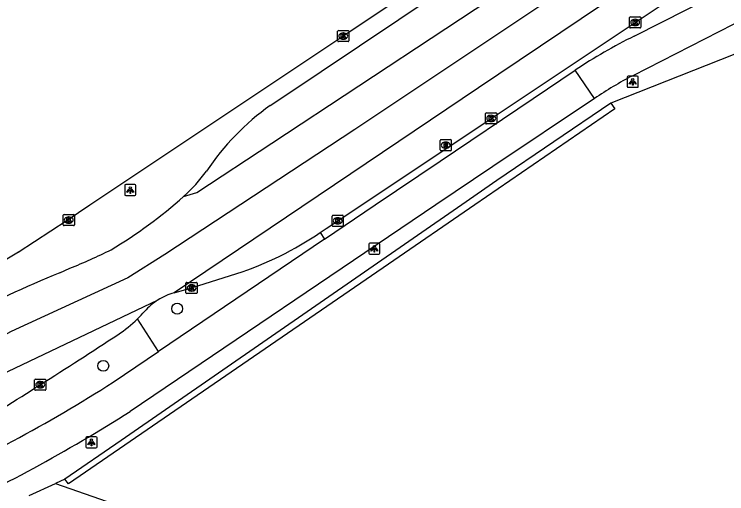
# Model space of a CAD drawing. Extents: x 157692 to 159670, y 381454 to 383289.
# Drawn here: x 158019.5 to 158083.2, y 383224.2 to 383267.1 of the extents above; entities that cross this region are included whole.
import ezdxf

# ---------------------------------------------------------------- set-up
doc = ezdxf.new("R2010")
doc.units = 0
for name, color, linetype in [('IMGEO_Berm_open', 7, 'Continuous'), ('IMGEO_Boom', 7, 'Continuous'), ('IMGEO_Fietspad_gesloten', 7, 'Continuous'), ('IMGEO_Fietspad_open', 7, 'Continuous'), ('IMGEO_Grasland_overig', 7, 'Continuous'), ('IMGEO_Kolk', 7, 'Continuous'), ('IMGEO_Lichtpunt', 7, 'Continuous'), ('IMGEO_OVBaan_gesloten', 7, 'Continuous'), ('IMGEO_Rijbaan_regionaal_gesloten', 7, 'Continuous'), ('IMGEO_Rioolput', 7, 'Continuous'), ('IMGEO_Voetpad_open', 7, 'Continuous')]:
    doc.layers.add(name, color=color, linetype=linetype)

msp = doc.modelspace()

# ---------------------------------------------------------------- linework, layer by layer
at = {"layer": 'IMGEO_Berm_open'}
for points in [[(158046.877, 383247.541), (158047.269, 383246.955)], [(158032.414, 383236.904), (158030.529, 383239.81)]]:
    msp.add_lwpolyline(points, dxfattribs=at)
at = {"layer": 'IMGEO_Boom'}
for centre in [(158034.083, 383240.724), (158027.479, 383235.611)]:
    msp.add_circle(centre, 0.489, dxfattribs=at)
at = {"layer": 'IMGEO_Fietspad_gesloten'}
for points in [[(158074.951, 383265.102), (158082.06, 383268.726)], [(158085.063, 383266.79), (158074.814, 383261.563)], [(158071.39, 383259.528), (158069.67, 383262.061)]]:
    msp.add_lwpolyline(points, dxfattribs=at)
for centre, radius, start, end in [((158097.577, 383219.704), 50.724, 116.49113, 123.37881), ((158091.464, 383229.651), 35.994, 117.55268, 123.89624)]:
    msp.add_arc(centre, radius, start, end, dxfattribs=at)
at = {"layer": 'IMGEO_Fietspad_open'}
for points in [[(158047.269, 383246.955), (158051.795, 383250), (158057.606, 383253.909), (158065.915, 383259.525), (158069.67, 383262.061)], [(158071.39, 383259.528), (158062.318, 383253.439), (158057.225, 383250), (158029.886, 383231.54)], [(158047.269, 383246.955), (158032.414, 383236.904)], [(158028.35, 383234.142), (158032.414, 383236.904)]]:
    msp.add_lwpolyline(points, dxfattribs=at)
for centre, radius, start, end in [((157953.958, 383350.542), 138.142, 294.00086, 302.583), ((157949.897, 383357.683), 149.367, 294.69857, 302.37928)]:
    msp.add_arc(centre, radius, start, end, dxfattribs=at)
at = {"layer": 'IMGEO_Grasland_overig'}
msp.add_lwpolyline([(158072.843, 383259.106), (158073.215, 383258.601), (158060.694, 383250), (158052.974, 383244.697), (158024.376, 383225.053), (158024.048, 383225.475)], dxfattribs=at)
at = {"layer": 'IMGEO_Kolk'}
for p, q in [((158074.53, 383265.902), (158074.53, 383266.754)), ((158074.605, 383266.828), (158075.457, 383266.828)), ((158075.018, 383266.608), (158075.043, 383266.608)), ((158075.531, 383266.754), (158075.531, 383265.902)), ((158075.457, 383265.828), (158074.605, 383265.828)), ((158075.041, 383266.048), (158075.016, 383266.048)), ((158048.434, 383264.679), (158048.434, 383265.531)), ((158048.509, 383265.605), (158049.361, 383265.605)), ((158048.922, 383265.385), (158048.947, 383265.385)), ((158049.435, 383265.531), (158049.435, 383264.679)), ((158049.361, 383264.605), (158048.509, 383264.605)), ((158048.945, 383264.825), (158048.92, 383264.825)), ((158061.658, 383257.318), (158061.658, 383258.17)), ((158061.733, 383258.244), (158062.585, 383258.244)), ((158062.659, 383258.17), (158062.659, 383257.318)), ((158062.146, 383258.024), (158062.171, 383258.024)), ((158062.585, 383257.244), (158061.733, 383257.244)), ((158062.169, 383257.464), (158062.144, 383257.464)), ((158023.893, 383248.225), (158023.893, 383249.077)), ((158023.968, 383249.151), (158024.82, 383249.151)), ((158024.381, 383248.931), (158024.406, 383248.931)), ((158024.894, 383249.077), (158024.894, 383248.225)), ((158047.938, 383248.154), (158047.938, 383249.006)), ((158048.013, 383249.08), (158048.865, 383249.08)), ((158048.426, 383248.86), (158048.451, 383248.86)), ((158048.939, 383249.006), (158048.939, 383248.154)), ((158024.82, 383248.151), (158023.968, 383248.151)), ((158024.404, 383248.371), (158024.379, 383248.371)), ((158048.865, 383248.08), (158048.013, 383248.08)), ((158048.449, 383248.3), (158048.424, 383248.3)), ((158034.874, 383242.151), (158034.874, 383243.003)), ((158034.949, 383243.077), (158035.801, 383243.077)), ((158035.362, 383242.857), (158035.387, 383242.857)), ((158035.875, 383243.003), (158035.875, 383242.151)), ((158035.385, 383242.297), (158035.36, 383242.297)), ((158035.801, 383242.077), (158034.949, 383242.077)), ((158021.345, 383233.502), (158021.345, 383234.354)), ((158021.42, 383234.428), (158022.272, 383234.428)), ((158021.833, 383234.208), (158021.858, 383234.208)), ((158022.346, 383234.354), (158022.346, 383233.502)), ((158022.272, 383233.428), (158021.42, 383233.428)), ((158021.856, 383233.648), (158021.831, 383233.648))]:
    msp.add_line(p, q, dxfattribs=at)
for points in [[(158074.53, 383265.902), (158074.53, 383266.754)], [(158074.605, 383266.828), (158075.457, 383266.828)], [(158074.851, 383266.528), (158074.974, 383266.528), (158074.974, 383266.377), (158075.104, 383266.528), (158075.268, 383266.528), (158075.122, 383266.377), (158075.275, 383266.128), (158075.123, 383266.128), (158075.038, 383266.292), (158074.974, 383266.225), (158074.974, 383266.128), (158074.851, 383266.128), (158074.851, 383266.528)], [(158075.531, 383266.754), (158075.531, 383265.902)], [(158075.457, 383265.828), (158074.605, 383265.828)], [(158048.434, 383264.679), (158048.434, 383265.531)], [(158048.509, 383265.605), (158049.361, 383265.605)], [(158048.755, 383265.305), (158048.878, 383265.305), (158048.878, 383265.154), (158049.008, 383265.305), (158049.172, 383265.305), (158049.026, 383265.154), (158049.179, 383264.905), (158049.027, 383264.905), (158048.942, 383265.069), (158048.878, 383265.002), (158048.878, 383264.905), (158048.755, 383264.905), (158048.755, 383265.305)], [(158049.435, 383265.531), (158049.435, 383264.679)], [(158049.361, 383264.605), (158048.509, 383264.605)], [(158061.658, 383257.318), (158061.658, 383258.17)], [(158061.733, 383258.244), (158062.585, 383258.244)], [(158062.659, 383258.17), (158062.659, 383257.318)], [(158061.979, 383257.944), (158062.102, 383257.944), (158062.102, 383257.793), (158062.232, 383257.944), (158062.396, 383257.944), (158062.25, 383257.793), (158062.403, 383257.544), (158062.251, 383257.544), (158062.166, 383257.708), (158062.102, 383257.641), (158062.102, 383257.544), (158061.979, 383257.544), (158061.979, 383257.944)], [(158062.585, 383257.244), (158061.733, 383257.244)], [(158023.893, 383248.225), (158023.893, 383249.077)], [(158023.968, 383249.151), (158024.82, 383249.151)], [(158024.214, 383248.851), (158024.337, 383248.851), (158024.337, 383248.7), (158024.467, 383248.851), (158024.631, 383248.851), (158024.485, 383248.7), (158024.638, 383248.451), (158024.486, 383248.451), (158024.401, 383248.615), (158024.337, 383248.548), (158024.337, 383248.451), (158024.214, 383248.451), (158024.214, 383248.851)], [(158024.894, 383249.077), (158024.894, 383248.225)], [(158047.938, 383248.154), (158047.938, 383249.006)], [(158048.013, 383249.08), (158048.865, 383249.08)], [(158048.259, 383248.78), (158048.382, 383248.78), (158048.382, 383248.629), (158048.512, 383248.78), (158048.676, 383248.78), (158048.53, 383248.629), (158048.683, 383248.38), (158048.531, 383248.38), (158048.446, 383248.544), (158048.382, 383248.477), (158048.382, 383248.38), (158048.259, 383248.38), (158048.259, 383248.78)], [(158048.939, 383249.006), (158048.939, 383248.154)], [(158024.82, 383248.151), (158023.968, 383248.151)], [(158048.865, 383248.08), (158048.013, 383248.08)], [(158034.874, 383242.151), (158034.874, 383243.003)], [(158034.949, 383243.077), (158035.801, 383243.077)], [(158035.875, 383243.003), (158035.875, 383242.151)], [(158035.195, 383242.777), (158035.318, 383242.777), (158035.318, 383242.626), (158035.448, 383242.777), (158035.612, 383242.777), (158035.466, 383242.626), (158035.619, 383242.377), (158035.467, 383242.377), (158035.382, 383242.541), (158035.318, 383242.474), (158035.318, 383242.377), (158035.195, 383242.377), (158035.195, 383242.777)], [(158035.801, 383242.077), (158034.949, 383242.077)], [(158021.345, 383233.502), (158021.345, 383234.354)], [(158021.42, 383234.428), (158022.272, 383234.428)], [(158021.666, 383234.128), (158021.789, 383234.128), (158021.789, 383233.977), (158021.919, 383234.128), (158022.083, 383234.128), (158021.937, 383233.977), (158022.09, 383233.728), (158021.938, 383233.728), (158021.853, 383233.892), (158021.789, 383233.825), (158021.789, 383233.728), (158021.666, 383233.728), (158021.666, 383234.128)], [(158022.346, 383234.354), (158022.346, 383233.502)], [(158022.272, 383233.428), (158021.42, 383233.428)]]:
    msp.add_lwpolyline(points, dxfattribs=at)
for centre, start, end in [((158074.607, 383266.752), 91.55205, 178.44795), ((158074.607, 383266.752), 91.55205, 178.44795), ((158075.455, 383266.752), 1.55205, 88.44795), ((158075.455, 383266.752), 1.55205, 88.44795), ((158074.607, 383265.904), 181.55205, 268.44795), ((158074.607, 383265.904), 181.55205, 268.44795), ((158075.455, 383265.904), 271.55205, 358.44795), ((158075.455, 383265.904), 271.55205, 358.44795), ((158048.511, 383265.529), 91.55205, 178.44795), ((158048.511, 383265.529), 91.55205, 178.44795), ((158049.359, 383265.529), 1.55205, 88.44795), ((158049.359, 383265.529), 1.55205, 88.44795), ((158048.511, 383264.681), 181.55205, 268.44795), ((158048.511, 383264.681), 181.55205, 268.44795), ((158049.359, 383264.681), 271.55205, 358.44795), ((158049.359, 383264.681), 271.55205, 358.44795), ((158061.735, 383258.168), 91.55205, 178.44795), ((158061.735, 383258.168), 91.55205, 178.44795), ((158062.583, 383258.168), 1.55205, 88.44795), ((158062.583, 383258.168), 1.55205, 88.44795), ((158061.735, 383257.32), 181.55205, 268.44795), ((158061.735, 383257.32), 181.55205, 268.44795), ((158062.583, 383257.32), 271.55205, 358.44795), ((158062.583, 383257.32), 271.55205, 358.44795), ((158023.97, 383249.075), 91.55205, 178.44795), ((158023.97, 383249.075), 91.55205, 178.44795), ((158024.818, 383249.075), 1.55205, 88.44795), ((158024.818, 383249.075), 1.55205, 88.44795), ((158048.015, 383249.004), 91.55205, 178.44795), ((158048.015, 383249.004), 91.55205, 178.44795), ((158048.863, 383249.004), 1.55205, 88.44795), ((158048.863, 383249.004), 1.55205, 88.44795), ((158023.97, 383248.227), 181.55205, 268.44795), ((158023.97, 383248.227), 181.55205, 268.44795), ((158024.818, 383248.227), 271.55205, 358.44795), ((158024.818, 383248.227), 271.55205, 358.44795), ((158048.015, 383248.156), 181.55205, 268.44795), ((158048.015, 383248.156), 181.55205, 268.44795), ((158048.863, 383248.156), 271.55205, 358.44795), ((158048.863, 383248.156), 271.55205, 358.44795), ((158034.951, 383243.001), 91.55205, 178.44795), ((158034.951, 383243.001), 91.55205, 178.44795), ((158035.799, 383243.001), 1.55205, 88.44795), ((158035.799, 383243.001), 1.55205, 88.44795), ((158034.951, 383242.153), 181.55205, 268.44795), ((158034.951, 383242.153), 181.55205, 268.44795), ((158035.799, 383242.153), 271.55205, 358.44795), ((158035.799, 383242.153), 271.55205, 358.44795), ((158021.422, 383234.352), 91.55205, 178.44795), ((158021.422, 383234.352), 91.55205, 178.44795), ((158022.27, 383234.352), 1.55205, 88.44795), ((158022.27, 383234.352), 1.55205, 88.44795), ((158021.422, 383233.504), 181.55205, 268.44795), ((158021.422, 383233.504), 181.55205, 268.44795), ((158022.27, 383233.504), 271.55205, 358.44795), ((158022.27, 383233.504), 271.55205, 358.44795)]:
    msp.add_arc(centre, 0.0765, start, end, dxfattribs=at)
for centre, major_axis, ratio, start_param, end_param in [((158075.017, 383266.328), (-0.387, 0.002), 0.722429, 4.712389, 7.853982), ((158075.042, 383266.328), (-0.39, 0.002), 0.717154, 1.570796, 4.712389), ((158048.921, 383265.105), (-0.387, 0.002), 0.722429, 4.712389, 7.853982), ((158048.946, 383265.105), (-0.39, 0.002), 0.717154, 1.570796, 4.712389), ((158062.145, 383257.744), (-0.387, 0.002), 0.722429, 4.712389, 7.853982), ((158062.17, 383257.744), (-0.39, 0.002), 0.717154, 1.570796, 4.712389), ((158024.38, 383248.651), (-0.387, 0.002), 0.722429, 4.712389, 7.853982), ((158024.405, 383248.651), (-0.39, 0.002), 0.717154, 1.570796, 4.712389), ((158048.425, 383248.58), (-0.387, 0.002), 0.722429, 4.712389, 7.853982), ((158048.45, 383248.58), (-0.39, 0.002), 0.717154, 1.570796, 4.712389), ((158035.361, 383242.577), (-0.387, 0.002), 0.722429, 4.712389, 7.853982), ((158035.386, 383242.577), (-0.39, 0.002), 0.717154, 1.570796, 4.712389), ((158021.832, 383233.928), (-0.387, 0.002), 0.722429, 4.712389, 7.853982), ((158021.857, 383233.928), (-0.39, 0.002), 0.717154, 1.570796, 4.712389)]:
    msp.add_ellipse(centre, major_axis=major_axis, ratio=ratio, start_param=start_param, end_param=end_param, dxfattribs=at)
at = {"layer": 'IMGEO_Lichtpunt'}
for p, q in [((158074.318, 383261.423), (158074.318, 383260.616)), ((158074.318, 383261.423), (158074.318, 383260.616)), ((158075.22, 383261.518), (158074.412, 383261.518)), ((158075.22, 383261.518), (158074.412, 383261.518)), ((158075.314, 383260.616), (158075.314, 383261.423)), ((158075.314, 383260.616), (158075.314, 383261.423)), ((158074.412, 383260.522), (158075.22, 383260.522)), ((158074.412, 383260.522), (158075.22, 383260.522)), ((158030.295, 383251.833), (158029.487, 383251.833)), ((158030.295, 383251.833), (158029.487, 383251.833)), ((158029.393, 383251.738), (158029.393, 383250.931)), ((158029.393, 383251.738), (158029.393, 383250.931)), ((158030.389, 383250.931), (158030.389, 383251.738)), ((158030.389, 383250.931), (158030.389, 383251.738)), ((158029.487, 383250.837), (158030.295, 383250.837)), ((158029.487, 383250.837), (158030.295, 383250.837)), ((158051.215, 383246.489), (158051.215, 383245.682)), ((158051.215, 383246.489), (158051.215, 383245.682)), ((158052.117, 383246.584), (158051.309, 383246.584)), ((158052.117, 383246.584), (158051.309, 383246.584)), ((158052.211, 383245.682), (158052.211, 383246.489)), ((158052.211, 383245.682), (158052.211, 383246.489)), ((158051.309, 383245.588), (158052.117, 383245.588)), ((158051.309, 383245.588), (158052.117, 383245.588)), ((158025.923, 383229.176), (158025.923, 383228.369)), ((158025.923, 383229.176), (158025.923, 383228.369)), ((158026.825, 383229.271), (158026.017, 383229.271)), ((158026.825, 383229.271), (158026.017, 383229.271)), ((158026.919, 383228.369), (158026.919, 383229.176)), ((158026.919, 383228.369), (158026.919, 383229.176)), ((158026.017, 383228.275), (158026.825, 383228.275)), ((158026.017, 383228.275), (158026.825, 383228.275))]:
    msp.add_line(p, q, dxfattribs=at)
for points in [[(158074.692, 383261.087), (158074.731, 383261.059), (158074.543, 383260.797), (158074.505, 383260.824), (158074.692, 383261.087)], [(158074.794, 383261.039), (158074.841, 383261.039), (158074.841, 383260.717), (158074.794, 383260.717), (158074.794, 383261.039)], [(158074.904, 383261.059), (158074.942, 383261.086), (158075.129, 383260.824), (158075.09, 383260.796), (158074.904, 383261.059)], [(158029.767, 383251.402), (158029.806, 383251.374), (158029.618, 383251.112), (158029.58, 383251.139), (158029.767, 383251.402)], [(158029.869, 383251.354), (158029.916, 383251.354), (158029.916, 383251.032), (158029.869, 383251.032), (158029.869, 383251.354)], [(158029.979, 383251.374), (158030.017, 383251.401), (158030.204, 383251.139), (158030.165, 383251.111), (158029.979, 383251.374)], [(158051.589, 383246.153), (158051.628, 383246.125), (158051.44, 383245.863), (158051.402, 383245.89), (158051.589, 383246.153)], [(158051.691, 383246.105), (158051.738, 383246.105), (158051.738, 383245.783), (158051.691, 383245.783), (158051.691, 383246.105)], [(158051.801, 383246.125), (158051.839, 383246.152), (158052.026, 383245.89), (158051.987, 383245.862), (158051.801, 383246.125)], [(158026.297, 383228.84), (158026.336, 383228.812), (158026.148, 383228.55), (158026.11, 383228.577), (158026.297, 383228.84)], [(158026.509, 383228.812), (158026.547, 383228.839), (158026.734, 383228.577), (158026.695, 383228.549), (158026.509, 383228.812)], [(158026.399, 383228.792), (158026.446, 383228.792), (158026.446, 383228.47), (158026.399, 383228.47), (158026.399, 383228.792)]]:
    msp.add_lwpolyline(points, dxfattribs=at)
for centre in [(158074.817, 383261.221), (158029.892, 383251.536), (158051.714, 383246.287), (158026.422, 383228.974)]:
    msp.add_circle(centre, 0.0994, dxfattribs=at)
for centre, start, end in [((158074.412, 383261.423), 90, 180), ((158074.412, 383261.423), 90, 180), ((158075.22, 383261.423), 0, 90), ((158075.22, 383261.423), 0, 90), ((158074.412, 383260.616), 180, 270), ((158074.412, 383260.616), 180, 270), ((158075.22, 383260.616), 270, 0), ((158075.22, 383260.616), 270, 360), ((158029.487, 383251.738), 90, 180), ((158029.487, 383251.738), 90, 180), ((158030.295, 383251.738), 0, 90), ((158030.295, 383251.738), 0, 90), ((158029.487, 383250.931), 180, 270), ((158029.487, 383250.931), 180, 270), ((158030.295, 383250.931), 270, 0), ((158030.295, 383250.931), 270, 360), ((158051.309, 383246.489), 90, 180), ((158051.309, 383246.489), 90, 180), ((158052.117, 383246.489), 0, 90), ((158052.117, 383246.489), 0, 90), ((158051.309, 383245.682), 180, 270), ((158051.309, 383245.682), 180, 270), ((158052.117, 383245.682), 270, 0), ((158052.117, 383245.682), 270, 360), ((158026.017, 383229.176), 90, 180), ((158026.017, 383229.176), 90, 180), ((158026.825, 383229.176), 0, 90), ((158026.825, 383229.176), 0, 90), ((158026.017, 383228.369), 180, 270), ((158026.017, 383228.369), 180, 270), ((158026.825, 383228.369), 270, 0), ((158026.825, 383228.369), 270, 360)]:
    msp.add_arc(centre, 0.0946, start, end, dxfattribs=at)
at = {"layer": 'IMGEO_OVBaan_gesloten'}
msp.add_lwpolyline([(158019.885, 383245.786), (158024.258, 383248.652), (158026.277, 383250), (158048.899, 383265.106), (158056.261, 383270.049), (158061.631, 383273.621), (158067.486, 383277.53), (158068.528, 383278.194), (158069.715, 383278.861), (158073.8, 383281.305)], dxfattribs=at)
msp.add_arc((158264.354, 382846.542), 468.146, 121.48031, 123.19033, dxfattribs=at)
at = {"layer": 'IMGEO_Rijbaan_regionaal_gesloten'}
for points in [[(158042.411, 383258.899), (158043.429, 383259.582), (158060.861, 383271.277), (158074.477, 383280.362)], [(158034.665, 383250.75), (158035.839, 383251.112), (158042.535, 383255.525), (158065.87, 383270.932), (158076.13, 383277.832)], [(158077.767, 383275.326), (158049.972, 383256.761), (158032.968, 383245.58), (158029.687, 383243.473), (158019.237, 383238.688), (158010.485, 383234.005), (157995.043, 383225.217), (157980.374, 383216.401), (157970.501, 383210.073), (157956.624, 383200.765)], [(158079.381, 383272.857), (158061.025, 383260.476), (158033.804, 383242.149)], [(158046.877, 383247.541), (158047.394, 383247.903), (158048.439, 383248.58), (158062.159, 383257.744), (158075.031, 383266.328), (158081.033, 383270.328)], [(158023.59, 383243.924), (158024.498, 383244.335)], [(158033.804, 383242.149), (158035.375, 383242.577), (158039.413, 383243.865)], [(157977.828, 383211.05), (157985.693, 383215.737), (157998.583, 383223.172), (158017.665, 383234.523), (158032.378, 383241.502)]]:
    msp.add_lwpolyline(points, dxfattribs=at)
for centre, radius, start, end in [((158055.464, 383240.543), 22.524, 125.4163, 146.37389), ((158023.809, 383262.597), 16.068, 312.49962, 323.39756), ((158005.013, 383284.348), 44.811, 301.12205, 311.43077), ((158030.33, 383271.723), 29.302, 288.05804, 304.38221), ((158001.325, 383300.848), 61.08, 292.29587, 296.07664), ((158065.928, 383139.702), 112.493, 112.10823, 117.20357), ((158035.458, 383236.609), 5.782, 106.6221, 122.18708), ((158035.446, 383236.626), 5.761, 122.18359, 137.9745), ((158022.012, 383248.523), 12.184, 314.34823, 318.71032), ((158022.066, 383248.472), 12.11, 303.73141, 314.33209), ((157776.941, 383621.807), 458.725, 302.26808, 303.29989), ((157804.133, 383576.4), 405.815, 300.22968, 302.44452)]:
    msp.add_arc(centre, radius, start, end, dxfattribs=at)
at = {"layer": 'IMGEO_Rioolput'}
for p, q in [((158057.595, 383254.921), (158057.595, 383255.773)), ((158057.67, 383255.847), (158058.522, 383255.847)), ((158058.083, 383255.627), (158058.108, 383255.627)), ((158058.596, 383255.773), (158058.596, 383254.921)), ((158058.106, 383255.067), (158058.081, 383255.067)), ((158058.522, 383254.847), (158057.67, 383254.847))]:
    msp.add_line(p, q, dxfattribs=at)
for points in [[(158057.595, 383254.921), (158057.595, 383255.773)], [(158057.67, 383255.847), (158058.522, 383255.847)], [(158058.596, 383255.773), (158058.596, 383254.921)], [(158058.184, 383255.545), (158057.932, 383255.547), (158057.932, 383255.147)], [(158057.932, 383255.147), (158058.056, 383255.147), (158058.056, 383255.309), (158058.067, 383255.309)], [(158058.11, 383255.466), (158058.056, 383255.466), (158058.056, 383255.385)], [(158058.056, 383255.385), (158058.108, 383255.385)], [(158058.114, 383255.28), (158058.185, 383255.147), (158058.325, 383255.147), (158058.26, 383255.273)], [(158058.522, 383254.847), (158057.67, 383254.847)]]:
    msp.add_lwpolyline(points, dxfattribs=at)
for centre, radius, start, end in [((158057.672, 383255.771), 0.0765, 91.55205, 178.44795), ((158057.672, 383255.771), 0.0765, 91.55205, 178.44795), ((158058.52, 383255.771), 0.0765, 1.55205, 88.44795), ((158058.52, 383255.771), 0.0765, 1.55205, 88.44795), ((158058.066, 383255.256), 0.0533, 26.02933, 88.69889), ((158058.092, 383255.574), 0.19, 274.7715, 282.96867), ((158058.116, 383255.37), 0.0964, 77.00612, 93.18647), ((158058.13, 383255.427), 0.0378, 276.66336, 79.67722), ((158058.183, 383255.435), 0.109, 350.36119, 89.41601), ((158058.181, 383255.435), 0.112, 277.58423, 350.98172), ((158058.165, 383255.22), 0.108, 29.51342, 73.79051), ((158057.672, 383254.923), 0.0765, 181.55205, 268.44795), ((158057.672, 383254.923), 0.0765, 181.55205, 268.44795), ((158058.52, 383254.923), 0.0765, 271.55205, 358.44795), ((158058.52, 383254.923), 0.0765, 271.55205, 358.44795)]:
    msp.add_arc(centre, radius, start, end, dxfattribs=at)
for centre, major_axis, ratio, start_param, end_param in [((158058.082, 383255.347), (-0.387, 0.002), 0.722429, 4.712389, 7.853982), ((158058.107, 383255.347), (-0.39, 0.002), 0.717154, 1.570796, 4.712389)]:
    msp.add_ellipse(centre, major_axis=major_axis, ratio=ratio, start_param=start_param, end_param=end_param, dxfattribs=at)
at = {"layer": 'IMGEO_Voetpad_open'}
for points in [[(158086.365, 383264.431), (158072.843, 383259.106)], [(158072.843, 383259.106), (158062.675, 383252.174), (158059.53, 383250), (158029.067, 383228.944), (158024.048, 383225.475)], [(158020.839, 383224.003), (158023.215, 383225.093)], [(158024.048, 383225.475), (158023.215, 383225.093)], [(158023.215, 383225.093), (158038.261, 383219.833), (158038.092, 383218.129), (158038.663, 383217.364), (158044.638, 383208.653), (158046.186, 383206.369)]]:
    msp.add_lwpolyline(points, dxfattribs=at)

doc.saveas('drawing.dxf')
